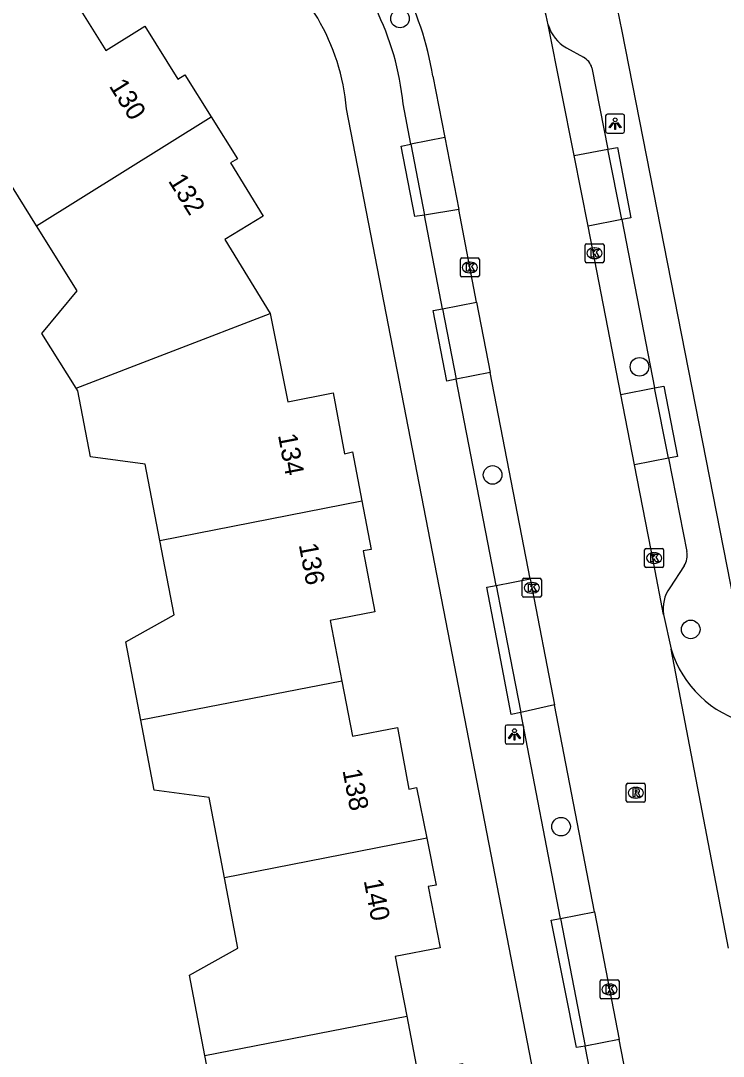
# Model space of a CAD drawing. Extents: x 159628 to 160723, y 388176 to 389416.
# Drawn here: x 160461.7 to 160498.7, y 388557.1 to 388611.6 of the extents above; entities that cross this region are included whole.
import ezdxf

# ---------------------------------------------------------------- set-up
doc = ezdxf.new("R2010")
doc.units = 0
for name, color, linetype in [('IMGEO_Boom', 7, 'Continuous'), ('IMGEO_Kolk', 7, 'Continuous'), ('IMGEO_Lichtpunt', 7, 'Continuous'), ('IMGEO_Pand', 7, 'Continuous'), ('IMGEO_Pand_nummerreeks', 7, 'Continuous'), ('IMGEO_Parkeervlak_open', 7, 'Continuous'), ('IMGEO_Rijbaan_lokaal_gesloten', 7, 'Continuous'), ('IMGEO_Rijbaan_lokaal_open', 7, 'Continuous'), ('IMGEO_Rioolput', 7, 'Continuous'), ('IMGEO_Voetpad_open', 7, 'Continuous')]:
    doc.layers.add(name, color=color, linetype=linetype)

msp = doc.modelspace()

# ---------------------------------------------------------------- linework, layer by layer
at = {"layer": 'IMGEO_Boom'}
for centre in [(160481.684, 388611.699), (160494.285, 388593.363), (160486.555, 388587.668), (160496.98, 388579.535), (160490.157, 388569.149)]:
    msp.add_circle(centre, 0.489, dxfattribs=at)
at = {"layer": 'IMGEO_Kolk'}
for p, q in [((160491.493, 388599.842), (160492.345, 388599.842)), ((160491.418, 388598.916), (160491.418, 388599.768)), ((160491.906, 388599.622), (160491.931, 388599.622)), ((160492.419, 388599.768), (160492.419, 388598.916)), ((160484.858, 388598.167), (160484.858, 388599.019)), ((160484.933, 388599.093), (160485.785, 388599.093)), ((160485.346, 388598.873), (160485.371, 388598.873)), ((160485.859, 388599.019), (160485.859, 388598.167)), ((160492.345, 388598.842), (160491.493, 388598.842)), ((160491.929, 388599.062), (160491.904, 388599.062)), ((160485.369, 388598.313), (160485.344, 388598.313)), ((160485.785, 388598.093), (160484.933, 388598.093)), ((160494.553, 388582.867), (160494.553, 388583.719)), ((160494.628, 388583.793), (160495.48, 388583.793)), ((160495.041, 388583.573), (160495.066, 388583.573)), ((160495.554, 388583.719), (160495.554, 388582.867)), ((160495.064, 388583.013), (160495.039, 388583.013)), ((160495.48, 388582.793), (160494.628, 388582.793)), ((160488.119, 388581.299), (160488.119, 388582.151)), ((160488.194, 388582.225), (160489.046, 388582.225)), ((160488.607, 388582.005), (160488.632, 388582.005)), ((160489.12, 388582.151), (160489.12, 388581.299)), ((160488.63, 388581.445), (160488.605, 388581.445)), ((160489.046, 388581.225), (160488.194, 388581.225)), ((160492.207, 388560.153), (160492.207, 388561.005)), ((160492.282, 388561.079), (160493.134, 388561.079)), ((160492.695, 388560.859), (160492.72, 388560.859)), ((160493.208, 388561.005), (160493.208, 388560.153)), ((160493.134, 388560.079), (160492.282, 388560.079)), ((160492.718, 388560.299), (160492.693, 388560.299))]:
    msp.add_line(p, q, dxfattribs=at)
for points in [[(160491.493, 388599.842), (160492.345, 388599.842)], [(160491.418, 388598.916), (160491.418, 388599.768)], [(160491.739, 388599.542), (160491.862, 388599.542), (160491.862, 388599.391), (160491.992, 388599.542), (160492.156, 388599.542), (160492.01, 388599.391), (160492.163, 388599.142), (160492.011, 388599.142), (160491.926, 388599.306), (160491.862, 388599.239), (160491.862, 388599.142), (160491.739, 388599.142), (160491.739, 388599.542)], [(160492.419, 388599.768), (160492.419, 388598.916)], [(160484.858, 388598.167), (160484.858, 388599.019)], [(160484.933, 388599.093), (160485.785, 388599.093)], [(160485.179, 388598.793), (160485.302, 388598.793), (160485.302, 388598.642), (160485.432, 388598.793), (160485.596, 388598.793), (160485.45, 388598.642), (160485.603, 388598.393), (160485.451, 388598.393), (160485.366, 388598.557), (160485.302, 388598.49), (160485.302, 388598.393), (160485.179, 388598.393), (160485.179, 388598.793)], [(160485.859, 388599.019), (160485.859, 388598.167)], [(160492.345, 388598.842), (160491.493, 388598.842)], [(160485.785, 388598.093), (160484.933, 388598.093)], [(160494.553, 388582.867), (160494.553, 388583.719)], [(160494.628, 388583.793), (160495.48, 388583.793)], [(160494.874, 388583.493), (160494.997, 388583.493), (160494.997, 388583.342), (160495.127, 388583.493), (160495.291, 388583.493), (160495.145, 388583.342), (160495.298, 388583.093), (160495.146, 388583.093), (160495.061, 388583.257), (160494.997, 388583.19), (160494.997, 388583.093), (160494.874, 388583.093), (160494.874, 388583.493)], [(160495.554, 388583.719), (160495.554, 388582.867)], [(160495.48, 388582.793), (160494.628, 388582.793)], [(160488.119, 388581.299), (160488.119, 388582.151)], [(160488.194, 388582.225), (160489.046, 388582.225)], [(160488.44, 388581.925), (160488.563, 388581.925), (160488.563, 388581.774), (160488.693, 388581.925), (160488.857, 388581.925), (160488.711, 388581.774), (160488.864, 388581.525), (160488.712, 388581.525), (160488.627, 388581.689), (160488.563, 388581.622), (160488.563, 388581.525), (160488.44, 388581.525), (160488.44, 388581.925)], [(160489.12, 388582.151), (160489.12, 388581.299)], [(160489.046, 388581.225), (160488.194, 388581.225)], [(160492.207, 388560.153), (160492.207, 388561.005)], [(160492.282, 388561.079), (160493.134, 388561.079)], [(160492.528, 388560.779), (160492.651, 388560.779), (160492.651, 388560.628), (160492.781, 388560.779), (160492.945, 388560.779), (160492.799, 388560.628), (160492.952, 388560.379), (160492.8, 388560.379), (160492.715, 388560.543), (160492.651, 388560.476), (160492.651, 388560.379), (160492.528, 388560.379), (160492.528, 388560.779)], [(160493.208, 388561.005), (160493.208, 388560.153)], [(160493.134, 388560.079), (160492.282, 388560.079)]]:
    msp.add_lwpolyline(points, dxfattribs=at)
for centre, start, end in [((160491.495, 388599.766), 91.552, 178.448), ((160491.495, 388599.766), 91.552, 178.448), ((160492.343, 388599.766), 1.552, 88.448), ((160492.343, 388599.766), 1.552, 88.448), ((160484.935, 388599.017), 91.552, 178.448), ((160484.935, 388599.017), 91.552, 178.448), ((160485.783, 388599.017), 1.552, 88.448), ((160485.783, 388599.017), 1.552, 88.448), ((160491.495, 388598.918), 181.552, 268.448), ((160491.495, 388598.918), 181.552, 268.448), ((160492.343, 388598.918), 271.552, 358.448), ((160492.343, 388598.918), 271.552, 358.448), ((160484.935, 388598.169), 181.552, 268.448), ((160484.935, 388598.169), 181.552, 268.448), ((160485.783, 388598.169), 271.552, 358.448), ((160485.783, 388598.169), 271.552, 358.448), ((160494.63, 388583.717), 91.552, 178.448), ((160494.63, 388583.717), 91.552, 178.448), ((160495.478, 388583.717), 1.552, 88.448), ((160495.478, 388583.717), 1.552, 88.448), ((160494.63, 388582.869), 181.552, 268.448), ((160494.63, 388582.869), 181.552, 268.448), ((160495.478, 388582.869), 271.552, 358.448), ((160495.478, 388582.869), 271.552, 358.448), ((160488.196, 388582.149), 91.552, 178.448), ((160488.196, 388582.149), 91.552, 178.448), ((160489.044, 388582.149), 1.552, 88.448), ((160489.044, 388582.149), 1.552, 88.448), ((160488.196, 388581.301), 181.552, 268.448), ((160488.196, 388581.301), 181.552, 268.448), ((160489.044, 388581.301), 271.552, 358.448), ((160489.044, 388581.301), 271.552, 358.448), ((160492.284, 388561.003), 91.552, 178.448), ((160492.284, 388561.003), 91.552, 178.448), ((160493.132, 388561.003), 1.552, 88.448), ((160493.132, 388561.003), 1.552, 88.448), ((160492.284, 388560.155), 181.552, 268.448), ((160492.284, 388560.155), 181.552, 268.448), ((160493.132, 388560.155), 271.552, 358.448), ((160493.132, 388560.155), 271.552, 358.448)]:
    msp.add_arc(centre, 0.0765, start, end, dxfattribs=at)
for centre, major_axis, ratio, start_param, end_param in [((160491.905, 388599.342), (-0.387, 0.002), 0.722429, 4.712389, 7.853982), ((160491.93, 388599.342), (-0.39, 0.002), 0.717154, 1.570796, 4.712389), ((160485.345, 388598.593), (-0.387, 0.002), 0.722429, 4.712389, 7.853982), ((160485.37, 388598.593), (-0.39, 0.002), 0.717154, 1.570796, 4.712389), ((160495.04, 388583.293), (-0.387, 0.002), 0.722429, 4.712389, 7.853982), ((160495.065, 388583.293), (-0.39, 0.002), 0.717154, 1.570796, 4.712389), ((160488.606, 388581.725), (-0.387, 0.002), 0.722429, 4.712389, 7.853982), ((160488.631, 388581.725), (-0.39, 0.002), 0.717154, 1.570796, 4.712389), ((160492.694, 388560.579), (-0.387, 0.002), 0.722429, 4.712389, 7.853982), ((160492.719, 388560.579), (-0.39, 0.002), 0.717154, 1.570796, 4.712389)]:
    msp.add_ellipse(centre, major_axis=major_axis, ratio=ratio, start_param=start_param, end_param=end_param, dxfattribs=at)
at = {"layer": 'IMGEO_Lichtpunt'}
for p, q in [((160492.503, 388606.569), (160492.503, 388605.762)), ((160492.503, 388606.569), (160492.503, 388605.762)), ((160493.405, 388606.664), (160492.597, 388606.664)), ((160493.405, 388606.664), (160492.597, 388606.664)), ((160493.499, 388605.762), (160493.499, 388606.569)), ((160493.499, 388605.762), (160493.499, 388606.569)), ((160492.597, 388605.668), (160493.405, 388605.668)), ((160492.597, 388605.668), (160493.405, 388605.668)), ((160487.209, 388574.402), (160487.209, 388573.595)), ((160487.209, 388574.402), (160487.209, 388573.595)), ((160488.111, 388574.497), (160487.303, 388574.497)), ((160488.111, 388574.497), (160487.303, 388574.497)), ((160488.205, 388573.595), (160488.205, 388574.402)), ((160488.205, 388573.595), (160488.205, 388574.402)), ((160487.303, 388573.501), (160488.111, 388573.501)), ((160487.303, 388573.501), (160488.111, 388573.501))]:
    msp.add_line(p, q, dxfattribs=at)
for points in [[(160492.877, 388606.233), (160492.916, 388606.205), (160492.728, 388605.943), (160492.69, 388605.97), (160492.877, 388606.233)], [(160492.979, 388606.185), (160493.026, 388606.185), (160493.026, 388605.863), (160492.979, 388605.863), (160492.979, 388606.185)], [(160493.089, 388606.205), (160493.127, 388606.232), (160493.314, 388605.97), (160493.275, 388605.942), (160493.089, 388606.205)], [(160487.583, 388574.066), (160487.622, 388574.038), (160487.434, 388573.776), (160487.396, 388573.803), (160487.583, 388574.066)], [(160487.685, 388574.018), (160487.732, 388574.018), (160487.732, 388573.696), (160487.685, 388573.696), (160487.685, 388574.018)], [(160487.795, 388574.038), (160487.833, 388574.065), (160488.02, 388573.803), (160487.981, 388573.775), (160487.795, 388574.038)]]:
    msp.add_lwpolyline(points, dxfattribs=at)
for centre in [(160493.002, 388606.367), (160487.708, 388574.2)]:
    msp.add_circle(centre, 0.0994, dxfattribs=at)
for centre, start, end in [((160492.597, 388606.569), 90, 180), ((160492.597, 388606.569), 90, 180), ((160493.405, 388606.569), 0, 90), ((160493.405, 388606.569), 0, 90), ((160492.597, 388605.762), 180, 270), ((160492.597, 388605.762), 180, 270), ((160493.405, 388605.762), 270, 0), ((160493.405, 388605.762), 270, 360), ((160487.303, 388574.402), 90, 180), ((160487.303, 388574.402), 90, 180), ((160488.111, 388574.402), 0, 90), ((160488.111, 388574.402), 0, 90), ((160487.303, 388573.595), 180, 270), ((160487.303, 388573.595), 180, 270), ((160488.111, 388573.595), 270, 0), ((160488.111, 388573.595), 270, 360)]:
    msp.add_arc(centre, 0.0946, start, end, dxfattribs=at)
at = {"layer": 'IMGEO_Pand'}
for points in [[(160463.747, 388613.959), (160466.213, 388610.017), (160468.256, 388611.295), (160469.995, 388608.514), (160470.359, 388608.742), (160471.743, 388606.531)], [(160462.556, 388600.786), (160460.41, 388604.216), (160457.583, 388603.522), (160455.705, 388606.522), (160455.569, 388606.624)], [(160462.556, 388600.786), (160471.743, 388606.531)], [(160471.743, 388606.531), (160473.131, 388604.312), (160472.766, 388604.098), (160474.484, 388601.292), (160472.471, 388600.06), (160474.85, 388596.175)], [(160464.645, 388592.237), (160462.84, 388595.121), (160464.695, 388597.367), (160462.556, 388600.786)], [(160464.645, 388592.237), (160474.85, 388596.175)], [(160474.85, 388596.175), (160475.788, 388591.524), (160478.174, 388591.998), (160478.756, 388588.772), (160479.178, 388588.877), (160479.67, 388586.309)], [(160469.055, 388584.215), (160468.282, 388588.243), (160465.395, 388588.617), (160464.729, 388592.103), (160464.645, 388592.237)], [(160469.055, 388584.215), (160479.67, 388586.309)], [(160479.67, 388586.309), (160480.16, 388583.749), (160479.739, 388583.668), (160480.361, 388580.455), (160478.001, 388579.999), (160478.616, 388576.816)], [(160468.043, 388574.753), (160467.255, 388578.882), (160469.805, 388580.309), (160469.055, 388584.215)], [(160478.616, 388576.816), (160468.043, 388574.753)], [(160478.616, 388576.816), (160479.179, 388573.907), (160481.557, 388574.371), (160482.143, 388571.129), (160482.554, 388571.218), (160483.093, 388568.536)], [(160472.447, 388566.458), (160471.634, 388570.691), (160468.747, 388571.065), (160468.043, 388574.753)], [(160483.093, 388568.536), (160472.447, 388566.458)], [(160483.093, 388568.536), (160483.589, 388566.071), (160483.168, 388565.99), (160483.792, 388562.767), (160481.431, 388562.311), (160482.038, 388559.175)], [(160471.414, 388557.102), (160470.608, 388561.321), (160473.157, 388562.757), (160472.447, 388566.458)], [(160471.414, 388557.102), (160482.038, 388559.175)], [(160482.038, 388559.175), (160482.61, 388556.218), (160484.972, 388556.675), (160485.598, 388553.438), (160486.016, 388553.537), (160486.531, 388550.898)], [(160475.818, 388548.808), (160475.013, 388553), (160472.126, 388553.374), (160471.414, 388557.102)]]:
    msp.add_lwpolyline(points, dxfattribs=at)
at = {"layer": 'IMGEO_Parkeervlak_open'}
for points in [[(160484.037, 388605.435), (160482.251, 388605.09)], [(160490.844, 388604.491), (160492.622, 388604.818)], [(160484.77, 388601.643), (160482.974, 388601.348)], [(160493.351, 388601.117), (160491.58, 388600.767)], [(160483.926, 388596.422), (160485.713, 388596.767)], [(160486.428, 388593.068), (160484.645, 388592.703)], [(160493.305, 388591.909), (160495.079, 388592.254)], [(160495.802, 388588.548), (160494.028, 388588.192)], [(160486.743, 388581.848), (160488.53, 388582.193)], [(160489.811, 388575.568), (160488.035, 388575.164)], [(160490.133, 388564.312), (160491.92, 388564.658)], [(160493.221, 388557.933), (160491.43, 388557.587)]]:
    msp.add_lwpolyline(points, dxfattribs=at)
at = {"layer": 'IMGEO_Rijbaan_lokaal_gesloten'}
for points in [[(160490.844, 388604.491), (160489.483, 388611.377)], [(160483.414, 388608.657), (160484.037, 388605.435)], [(160484.037, 388605.435), (160484.77, 388601.643)], [(160491.58, 388600.767), (160490.844, 388604.491)], [(160485.713, 388596.767), (160484.77, 388601.643)], [(160493.305, 388591.909), (160491.58, 388600.767)], [(160485.713, 388596.767), (160486.428, 388593.068)], [(160488.53, 388582.193), (160486.428, 388593.068)], [(160494.028, 388588.192), (160493.305, 388591.909)], [(160495.554, 388580.319), (160495.04, 388582.996), (160494.028, 388588.192)], [(160488.53, 388582.193), (160489.811, 388575.568)], [(160495.554, 388580.319), (160495.954, 388578.486)], [(160498.962, 388562.751), (160495.954, 388578.486)], [(160491.92, 388564.658), (160489.811, 388575.568)], [(160491.92, 388564.658), (160493.221, 388557.933)], [(160495.366, 388546.837), (160493.221, 388557.933)]]:
    msp.add_lwpolyline(points, dxfattribs=at)
for centre, radius, start, end in [((160468.871, 388606.819), 21.11, 12.4693, 33.6092), ((160467.929, 388606.216), 15.676, 8.9577, 47.9133)]:
    msp.add_arc(centre, radius, start, end, dxfattribs=at)
at = {"layer": 'IMGEO_Rijbaan_lokaal_open'}
msp.add_arc((160501.458, 388580.167), 5.755, 196.9849, 255.3263, dxfattribs=at)
at = {"layer": 'IMGEO_Rioolput'}
for p, q in [((160493.589, 388570.506), (160493.589, 388571.358)), ((160493.664, 388571.432), (160494.516, 388571.432)), ((160494.077, 388571.212), (160494.102, 388571.212)), ((160494.59, 388571.358), (160494.59, 388570.506)), ((160494.516, 388570.432), (160493.664, 388570.432)), ((160494.1, 388570.652), (160494.075, 388570.652))]:
    msp.add_line(p, q, dxfattribs=at)
for points in [[(160493.589, 388570.506), (160493.589, 388571.358)], [(160493.664, 388571.432), (160494.516, 388571.432)], [(160494.178, 388571.13), (160493.926, 388571.132), (160493.926, 388570.732)], [(160494.104, 388571.051), (160494.05, 388571.051), (160494.05, 388570.97)], [(160494.05, 388570.97), (160494.102, 388570.97)], [(160494.59, 388571.358), (160494.59, 388570.506)], [(160494.516, 388570.432), (160493.664, 388570.432)], [(160493.926, 388570.732), (160494.05, 388570.732), (160494.05, 388570.894), (160494.061, 388570.894)], [(160494.108, 388570.865), (160494.179, 388570.732), (160494.319, 388570.732), (160494.254, 388570.858)]]:
    msp.add_lwpolyline(points, dxfattribs=at)
for centre, radius, start, end in [((160493.666, 388571.356), 0.0765, 91.552, 178.448), ((160493.666, 388571.356), 0.0765, 91.552, 178.448), ((160494.086, 388571.159), 0.19, 274.7715, 282.9687), ((160494.11, 388570.955), 0.0964, 77.0061, 93.1865), ((160494.124, 388571.012), 0.0378, 276.6634, 79.6772), ((160494.177, 388571.02), 0.109, 350.3612, 89.416), ((160494.175, 388571.02), 0.112, 277.5842, 350.9817), ((160494.159, 388570.805), 0.108, 29.5134, 73.7905), ((160494.514, 388571.356), 0.0765, 1.552, 88.448), ((160494.514, 388571.356), 0.0765, 1.552, 88.448), ((160493.666, 388570.508), 0.0765, 181.552, 268.448), ((160493.666, 388570.508), 0.0765, 181.552, 268.448), ((160494.06, 388570.841), 0.0533, 26.0293, 88.6989), ((160494.514, 388570.508), 0.0765, 271.552, 358.448), ((160494.514, 388570.508), 0.0765, 271.552, 358.448)]:
    msp.add_arc(centre, radius, start, end, dxfattribs=at)
for centre, major_axis, ratio, start_param, end_param in [((160494.076, 388570.932), (-0.387, 0.002), 0.722429, 4.712389, 7.853982), ((160494.101, 388570.932), (-0.39, 0.002), 0.717154, 1.570796, 4.712389)]:
    msp.add_ellipse(centre, major_axis=major_axis, ratio=ratio, start_param=start_param, end_param=end_param, dxfattribs=at)
at = {"layer": 'IMGEO_Voetpad_open'}
for points in [[(160500.079, 388576.827), (160500, 388577.229), (160493.365, 388611.033)], [(160490.435, 388610.16), (160491.332, 388609.663)], [(160491.784, 388609.107), (160492.622, 388604.818)], [(160498.535, 388505.413), (160484.44, 388578.192), (160478.871, 388606.944)], [(160482.251, 388605.09), (160481.843, 388607.2)], [(160482.974, 388601.348), (160482.462, 388601.268), (160481.736, 388604.973), (160482.251, 388605.09)], [(160482.251, 388605.09), (160482.974, 388601.348)], [(160492.622, 388604.818), (160493.122, 388604.909), (160493.835, 388601.211), (160493.351, 388601.117)], [(160493.351, 388601.117), (160492.622, 388604.818)], [(160483.926, 388596.422), (160482.974, 388601.348)], [(160493.351, 388601.117), (160495.079, 388592.254)], [(160484.645, 388592.703), (160484.146, 388592.599), (160483.42, 388596.323), (160483.926, 388596.422)], [(160483.926, 388596.422), (160484.645, 388592.703)], [(160486.743, 388581.848), (160484.645, 388592.703)], [(160495.079, 388592.254), (160495.566, 388592.348), (160496.278, 388588.644), (160495.802, 388588.548)], [(160495.802, 388588.548), (160495.079, 388592.254)], [(160495.802, 388588.548), (160496.771, 388583.632)], [(160496.637, 388582.886), (160495.875, 388581.73)], [(160488.035, 388575.164), (160487.54, 388575.046), (160486.844, 388578.658), (160486.247, 388581.757), (160486.743, 388581.848)], [(160486.743, 388581.848), (160487.341, 388578.754), (160488.035, 388575.164)], [(160490.133, 388564.312), (160488.035, 388575.164)], [(160491.43, 388557.587), (160490.963, 388557.52), (160489.637, 388564.218), (160490.133, 388564.312)], [(160490.133, 388564.312), (160491.43, 388557.587)], [(160493.577, 388546.491), (160491.43, 388557.587)]]:
    msp.add_lwpolyline(points, dxfattribs=at)
for centre, radius, start, end in [((160468.548, 388606.852), 25.166, 9.5622, 53.2726), ((160467.514, 388605.819), 14.395, 5.5048, 47.3511), ((160467.589, 388605.976), 11.324, 4.9038, 55.9934), ((160491.43, 388611.919), 2.021, 195.5547, 240.514), ((160490.87, 388608.826), 0.956, 17.1048, 61.114), ((160495.76, 388583.429), 1.031, 328.2496, 11.3841), ((160497.417, 388580.637), 1.89, 144.673, 189.6939)]:
    msp.add_arc(centre, radius, start, end, dxfattribs=at)

# ---------------------------------------------------------------- texts
at = {"layer": 'IMGEO_Pand_nummerreeks'}
for s, rotation, p in [('130', 301.9069, (160466.351, 388608.149)), ('132', 301.9069, (160469.461, 388603.153)), ('134', 280.7284, (160475.258, 388589.766)), ('136', 280.7284, (160476.352, 388583.995)), ('138', 280.902, (160478.652, 388572.11)), ('140', 280.902, (160479.77, 388566.308))]:
    msp.add_text(s, height=1, rotation=rotation, dxfattribs=at).set_placement(p)

doc.saveas('drawing.dxf')
